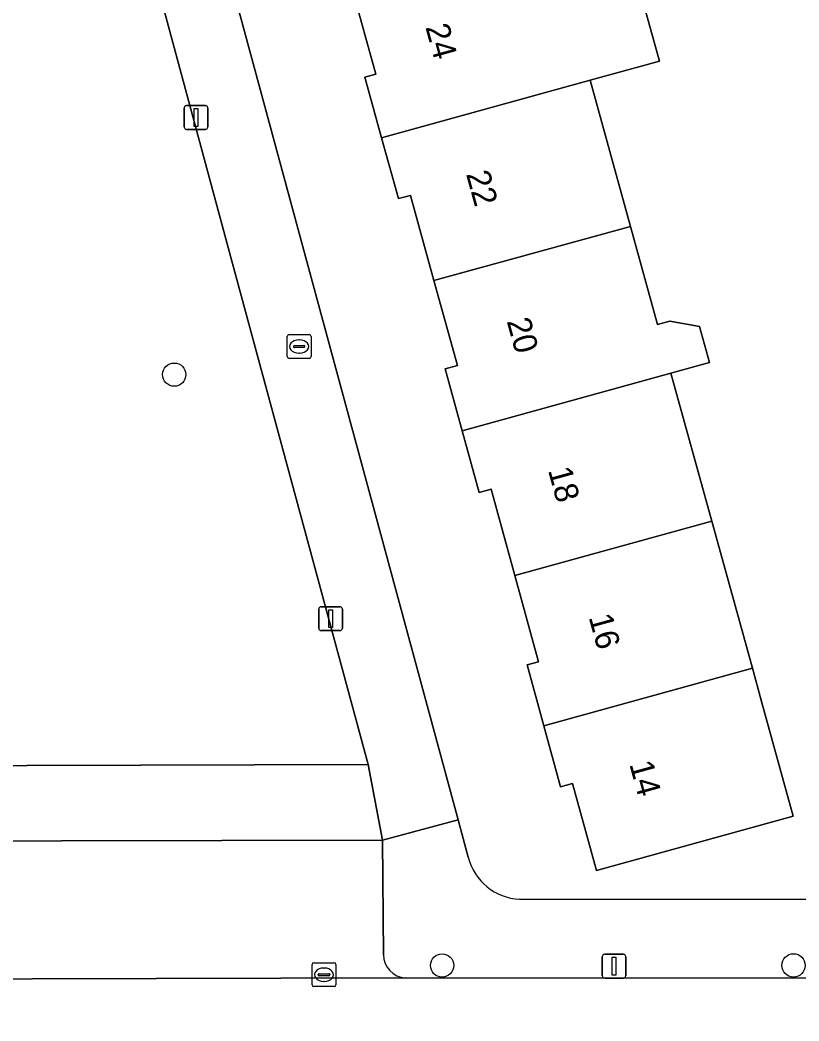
# Model space of a CAD drawing. Extents: x 160732 to 162107, y 387428 to 388479.
# Drawn here: x 161070.41 to 161103.15, y 387952.86 to 387994.94 of the extents above; entities that cross this region are included whole.
import ezdxf

# ---------------------------------------------------------------- set-up
doc = ezdxf.new("R2010")
doc.units = 0
for name, color, linetype in [('IMGEO_Boom', 7, 'Continuous'), ('IMGEO_Brandkraan', 7, 'Continuous'), ('IMGEO_Erf', 7, 'Continuous'), ('IMGEO_Groenvoorziening', 7, 'Continuous'), ('IMGEO_Kolk', 7, 'Continuous'), ('IMGEO_Lichtmast', 7, 'Continuous'), ('IMGEO_Pand', 7, 'Continuous'), ('IMGEO_Pand_nummerreeks', 7, 'Continuous'), ('IMGEO_Parkeervlak_open', 7, 'Continuous'), ('IMGEO_Rijbaan_lokaal_open', 7, 'Continuous'), ('IMGEO_Voetpad_open', 7, 'Continuous')]:
    doc.layers.add(name, color=color, linetype=linetype)

msp = doc.modelspace()

# ---------------------------------------------------------------- linework, layer by layer
at = {"layer": 'IMGEO_Boom'}
for centre in [(161076.888, 387980.035), (161088.147, 387955.198), (161102.919, 387955.202)]:
    msp.add_circle(centre, 0.489, dxfattribs=at)
at = {"layer": 'IMGEO_Brandkraan'}
for p, q in [((161081.638, 387980.792), (161081.638, 387981.644)), ((161081.713, 387981.718), (161082.565, 387981.718)), ((161082.639, 387981.644), (161082.639, 387980.792)), ((161081.897, 387981.212), (161081.897, 387981.224)), ((161082.335, 387981.175), (161081.937, 387981.175)), ((161081.94, 387981.261), (161082.338, 387981.261)), ((161082.126, 387981.498), (161082.151, 387981.498)), ((161082.381, 387981.224), (161082.381, 387981.212)), ((161082.565, 387980.718), (161081.713, 387980.718)), ((161082.149, 387980.938), (161082.124, 387980.938))]:
    msp.add_line(p, q, dxfattribs=at)
for points in [[(161081.638, 387980.792), (161081.638, 387981.644)], [(161081.713, 387981.718), (161082.565, 387981.718)], [(161082.639, 387981.644), (161082.639, 387980.792)], [(161082.565, 387980.718), (161081.713, 387980.718)]]:
    msp.add_lwpolyline(points, dxfattribs=at)
for centre, radius, start, end in [((161081.715, 387981.642), 0.0765, 91.552, 178.448), ((161081.715, 387981.642), 0.0765, 91.552, 178.448), ((161082.563, 387981.642), 0.0765, 1.552, 88.448), ((161082.563, 387981.642), 0.0765, 1.552, 88.448), ((161081.937, 387981.221), 0.0403, 85.8775, 175.7526), ((161081.934, 387981.211), 0.0366, 178.938, 274.7102), ((161082.338, 387981.218), 0.043, 264.8664, 352.4533), ((161082.342, 387981.223), 0.0386, 1.7309, 96.639), ((161081.715, 387980.794), 0.0765, 181.552, 268.448), ((161081.715, 387980.794), 0.0765, 181.552, 268.448), ((161082.563, 387980.794), 0.0765, 271.552, 358.448), ((161082.563, 387980.794), 0.0765, 271.552, 358.448)]:
    msp.add_arc(centre, radius, start, end, dxfattribs=at)
for centre, major_axis, ratio, start_param, end_param in [((161082.125, 387981.218), (-0.387, 0.002), 0.722429, 4.712389, 7.853982), ((161082.15, 387981.218), (-0.39, 0.002), 0.717154, 1.570796, 4.712389)]:
    msp.add_ellipse(centre, major_axis=major_axis, ratio=ratio, start_param=start_param, end_param=end_param, dxfattribs=at)
at = {"layer": 'IMGEO_Erf'}
for points in [[(161076.822, 388005.641), (161088.824, 387961.322), (161089.25, 387959.748)], [(161095.583, 387999.365), (161097.28, 387993.211), (161094.369, 387992.408), (161096.068, 387986.267), (161097.205, 387982.142), (161097.718, 387982.283), (161098.964, 387982.062), (161099.384, 387980.539), (161097.768, 387980.093), (161099.484, 387973.874), (161101.19, 387967.689), (161101.574, 387966.296), (161102.903, 387961.475), (161094.633, 387959.195), (161093.625, 387962.849), (161093.131, 387962.713), (161092.426, 387965.272), (161091.72, 387967.832), (161092.205, 387967.965), (161091.205, 387971.592), (161090.205, 387975.219), (161089.71, 387975.082), (161088.995, 387977.678), (161088.279, 387980.276), (161088.79, 387980.417), (161087.805, 387983.992), (161086.818, 387987.572), (161086.312, 387987.433), (161085.607, 387989.99), (161084.902, 387992.547), (161085.359, 387992.673), (161084.368, 387996.27)], [(161091.407, 387957.982), (161108.242, 387957.975), (161108.23, 387958.121), (161152.025, 387958.213)]]:
    msp.add_lwpolyline(points, dxfattribs=at)
msp.add_arc((161091.516, 387960.315), 2.336, 194.0511, 267.3325, dxfattribs=at)
at = {"layer": 'IMGEO_Groenvoorziening'}
msp.add_lwpolyline([(161065.909, 387963.585), (161085.039, 387963.643), (161079.158, 387985.38), (161074.8, 388001.542)], dxfattribs=at)
at = {"layer": 'IMGEO_Kolk'}
for p, q in [((161082.683, 387954.384), (161082.683, 387955.236)), ((161082.758, 387955.31), (161083.61, 387955.31)), ((161083.171, 387955.09), (161083.196, 387955.09)), ((161083.684, 387955.236), (161083.684, 387954.384)), ((161082.942, 387954.804), (161082.942, 387954.816)), ((161083.38, 387954.767), (161082.982, 387954.767)), ((161082.985, 387954.853), (161083.383, 387954.853)), ((161083.426, 387954.816), (161083.426, 387954.804)), ((161083.61, 387954.31), (161082.758, 387954.31)), ((161083.194, 387954.53), (161083.169, 387954.53))]:
    msp.add_line(p, q, dxfattribs=at)
for points in [[(161082.683, 387954.384), (161082.683, 387955.236)], [(161082.758, 387955.31), (161083.61, 387955.31)], [(161083.684, 387955.236), (161083.684, 387954.384)], [(161083.61, 387954.31), (161082.758, 387954.31)]]:
    msp.add_lwpolyline(points, dxfattribs=at)
for centre, radius, start, end in [((161082.76, 387955.234), 0.0765, 91.552, 178.448), ((161082.76, 387955.234), 0.0765, 91.552, 178.448), ((161083.608, 387955.234), 0.0765, 1.552, 88.448), ((161083.608, 387955.234), 0.0765, 1.552, 88.448), ((161082.982, 387954.813), 0.0403, 85.8775, 175.7526), ((161082.979, 387954.803), 0.0366, 178.938, 274.7102), ((161083.383, 387954.81), 0.043, 264.8664, 352.4533), ((161083.387, 387954.815), 0.0386, 1.7309, 96.639), ((161082.76, 387954.386), 0.0765, 181.552, 268.448), ((161082.76, 387954.386), 0.0765, 181.552, 268.448), ((161083.608, 387954.386), 0.0765, 271.552, 358.448), ((161083.608, 387954.386), 0.0765, 271.552, 358.448)]:
    msp.add_arc(centre, radius, start, end, dxfattribs=at)
for centre, major_axis, ratio, start_param, end_param in [((161083.17, 387954.81), (-0.387, 0.002), 0.722429, 4.712389, 7.853982), ((161083.195, 387954.81), (-0.39, 0.002), 0.717154, 1.570796, 4.712389)]:
    msp.add_ellipse(centre, major_axis=major_axis, ratio=ratio, start_param=start_param, end_param=end_param, dxfattribs=at)
at = {"layer": 'IMGEO_Lichtmast'}
for p, q in [((161077.306, 387990.446), (161077.306, 387991.246)), ((161077.306, 387991.246), (161077.306, 387990.446)), ((161077.406, 387991.346), (161078.196, 387991.346)), ((161078.196, 387991.346), (161077.406, 387991.346)), ((161078.296, 387991.246), (161078.296, 387990.446)), ((161078.296, 387990.446), (161078.296, 387991.246)), ((161078.196, 387990.346), (161077.406, 387990.346)), ((161077.406, 387990.346), (161078.196, 387990.346)), ((161083.065, 387970.278), (161083.855, 387970.278)), ((161083.855, 387970.278), (161083.065, 387970.278)), ((161082.965, 387969.378), (161082.965, 387970.178)), ((161082.965, 387970.178), (161082.965, 387969.378)), ((161083.955, 387970.178), (161083.955, 387969.378)), ((161083.955, 387969.378), (161083.955, 387970.178)), ((161083.855, 387969.278), (161083.065, 387969.278)), ((161083.065, 387969.278), (161083.855, 387969.278)), ((161094.881, 387954.767), (161094.881, 387955.567)), ((161094.881, 387955.567), (161094.881, 387954.767)), ((161094.981, 387955.667), (161095.771, 387955.667)), ((161095.771, 387955.667), (161094.981, 387955.667)), ((161095.871, 387955.567), (161095.871, 387954.767)), ((161095.871, 387954.767), (161095.871, 387955.567)), ((161095.771, 387954.667), (161094.981, 387954.667)), ((161094.981, 387954.667), (161095.771, 387954.667))]:
    msp.add_line(p, q, dxfattribs=at)
for points in [[(161077.726, 387991.221), (161077.876, 387991.221), (161077.876, 387990.471), (161077.726, 387990.471), (161077.726, 387991.221)], [(161083.385, 387970.153), (161083.535, 387970.153), (161083.535, 387969.403), (161083.385, 387969.403), (161083.385, 387970.153)], [(161095.301, 387955.542), (161095.451, 387955.542), (161095.451, 387954.792), (161095.301, 387954.792), (161095.301, 387955.542)]]:
    msp.add_lwpolyline(points, dxfattribs=at)
for centre, start, end in [((161077.406, 387991.246), 90, 180), ((161077.406, 387991.246), 90, 180), ((161078.196, 387991.246), 0, 90), ((161078.196, 387991.246), 360, 90), ((161077.406, 387990.446), 180, 270), ((161077.406, 387990.446), 180, 270), ((161078.196, 387990.446), 270, 0), ((161078.196, 387990.446), 270, 0), ((161083.065, 387970.178), 90, 180), ((161083.065, 387970.178), 90, 180), ((161083.855, 387970.178), 0, 90), ((161083.855, 387970.178), 360, 90), ((161083.065, 387969.378), 180, 270), ((161083.065, 387969.378), 180, 270), ((161083.855, 387969.378), 270, 0), ((161083.855, 387969.378), 270, 0), ((161094.981, 387955.567), 90, 180), ((161094.981, 387955.567), 90, 180), ((161095.771, 387955.567), 0, 90), ((161095.771, 387955.567), 360, 90), ((161094.981, 387954.767), 180, 270), ((161094.981, 387954.767), 180, 270), ((161095.771, 387954.767), 270, 0), ((161095.771, 387954.767), 270, 0)]:
    msp.add_arc(centre, 0.1, start, end, dxfattribs=at)
at = {"layer": 'IMGEO_Pand'}
for points in [[(161094.369, 387992.408), (161097.28, 387993.211), (161095.583, 387999.365), (161092.671, 387998.562), (161084.368, 387996.27), (161085.359, 387992.673), (161084.902, 387992.547), (161085.607, 387989.99)], [(161096.068, 387986.267), (161094.369, 387992.408), (161085.607, 387989.99), (161086.312, 387987.433), (161086.818, 387987.572), (161087.805, 387983.992)], [(161087.805, 387983.992), (161088.79, 387980.417), (161088.279, 387980.276), (161088.995, 387977.678), (161097.768, 387980.093), (161099.384, 387980.539), (161098.964, 387982.062), (161097.718, 387982.283), (161097.205, 387982.142), (161096.068, 387986.267)], [(161099.484, 387973.874), (161097.768, 387980.093), (161088.995, 387977.678), (161089.71, 387975.082), (161090.205, 387975.219), (161091.205, 387971.592)], [(161101.19, 387967.689), (161099.484, 387973.874), (161091.205, 387971.592), (161092.205, 387967.965), (161091.72, 387967.832), (161092.426, 387965.272)], [(161092.426, 387965.272), (161093.131, 387962.713), (161093.625, 387962.849), (161094.633, 387959.195), (161102.903, 387961.475), (161101.574, 387966.296), (161101.19, 387967.689)]]:
    msp.add_lwpolyline(points, close=True, dxfattribs=at)
at = {"layer": 'IMGEO_Parkeervlak_open'}
for points in [[(161085.687, 387955.644), (161085.642, 387960.46), (161065.382, 387960.423), (161063.286, 387960.42), (161056.647, 387960.398), (161054.547, 387960.397), (161048.371, 387960.395), (161046.276, 387960.408), (161039.495, 387960.378), (161037.425, 387960.384), (161035.219, 387960.365), (161035.256, 387955.531)], [(161034.34, 387954.542), (161086.596, 387954.673)]]:
    msp.add_lwpolyline(points, dxfattribs=at)
msp.add_arc((161086.668, 387955.652), 0.982, 180.4576, 265.7647, dxfattribs=at)
at = {"layer": 'IMGEO_Rijbaan_lokaal_open'}
msp.add_lwpolyline([(161149.664, 387949.751), (161149.674, 387954.744), (161114.238, 387954.68), (161107.154, 387954.663), (161086.596, 387954.673), (161034.34, 387954.542)], dxfattribs=at)
at = {"layer": 'IMGEO_Voetpad_open'}
msp.add_lwpolyline([(161076.822, 388005.641), (161072.396, 388022.629), (161072.336, 388023.268), (161072.165, 388011.204), (161074.8, 388001.542), (161079.158, 387985.38), (161085.039, 387963.643), (161085.642, 387960.46), (161088.824, 387961.322)], close=True, dxfattribs=at)
for points in [[(161035.256, 387955.531), (161035.219, 387960.365), (161037.425, 387960.384), (161039.495, 387960.378), (161046.276, 387960.408), (161048.371, 387960.395), (161054.547, 387960.397), (161056.647, 387960.398), (161063.286, 387960.42), (161065.382, 387960.423), (161085.642, 387960.46), (161085.039, 387963.643), (161065.909, 387963.585), (161049.31, 387963.534), (161047.618, 387963.529), (161032.769, 387963.484), (161030.521, 387963.477), (161009.997, 387963.415), (161010.109, 387952.836)], [(161089.25, 387959.748), (161088.824, 387961.322), (161085.642, 387960.46), (161085.687, 387955.644)], [(161152.025, 387958.213), (161108.23, 387958.121), (161108.242, 387957.975), (161091.407, 387957.982)], [(161086.596, 387954.673), (161107.154, 387954.663), (161107.157, 387955.774), (161114.234, 387955.783), (161114.238, 387954.68), (161149.674, 387954.744), (161153.502, 387954.799)]]:
    msp.add_lwpolyline(points, dxfattribs=at)
for centre, radius, start, end in [((161091.516, 387960.315), 2.336, 194.0511, 267.3325), ((161086.668, 387955.652), 0.982, 180.4576, 265.7647)]:
    msp.add_arc(centre, radius, start, end, dxfattribs=at)

# ---------------------------------------------------------------- texts
at = {"layer": 'IMGEO_Pand_nummerreeks'}
for s, p in [('24', (161087.439, 387994.646)), ('22', (161089.148, 387988.471)), ('20', (161090.858, 387982.286)), ('18', (161092.593, 387976.019)), ('16', (161094.302, 387969.843)), ('14', (161096.011, 387963.665))]:
    msp.add_text(s, height=1, rotation=285.4664, dxfattribs=at).set_placement(p)

doc.saveas('drawing.dxf')
